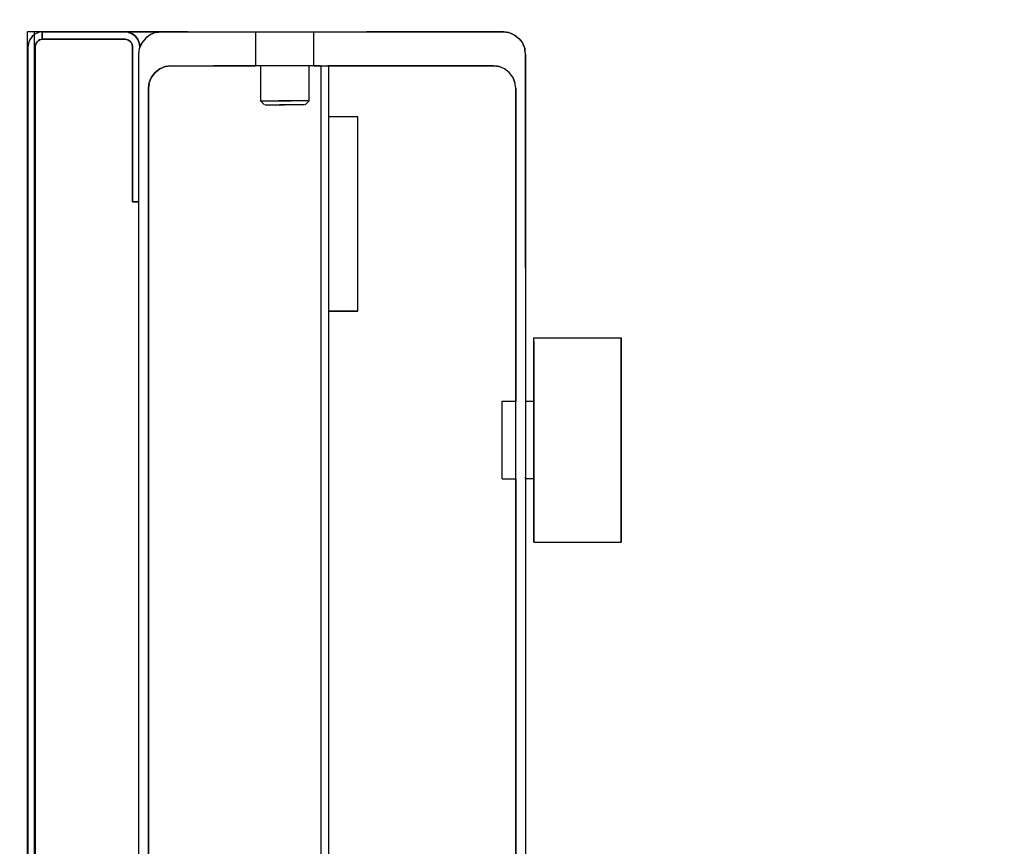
# Model space of a CAD drawing. Extents: x -805 to 3526, y -961 to 1039.
# Tile 318 of 475: x 1259.835 to 1260.037, y 33.864 to 34.034. Entities that reach past the tile are written whole.
import ezdxf

# ---------------------------------------------------------------- set-up
doc = ezdxf.new("R2010")
doc.units = 0
doc.linetypes.add('AUSGEZOGEN', pattern=[2, 1, 1])
doc.layers.get('0').update_dxf_attribs({"color": 251})
doc.layers.add('TTK-B-Bestand', color=252, linetype='Continuous', lineweight=35)
for name, color, linetype in [('TTK-P-Aufzug', 251, 'Continuous'), ('TTK-P-Bahnsteig', 12, 'Continuous'), ('TTK-P-TEXT', 12, 'AUSGEZOGEN')]:
    doc.layers.add(name, color=color, linetype=linetype)
doc.styles.add('AKG DIN 6776', font='AKG_DIN67.TTF')
doc.dimstyles.new('TTK$6', dxfattribs={"dimtxt": 2.5, "dimasz": 2.5, "dimexe": 3.5, "dimexo": 0.1, "dimgap": 1, "dimtad": 1, "dimzin": 0, "dimtxsty": 'AKG DIN 6776', "dimblk": 'OBLIQUE', "dimcen": -0.09, "dimdle": 3, "dimse1": 1, "dimse2": 1, "dimclrd": 256, "dimclre": 256, "dimclrt": 256, "dimadec": 3, "dimazin": 0, "dimtfac": 1, "dimtofl": 0, "dimtmove": 0, "dimatfit": 3, "dimldrblk": 'OBLIQUE', "dimfxl": 7, "dimfxlon": 1, "dimtolj": 1, "dimtzin": 0, "dimlwd": -1, "dimlwe": -1, "dimarcsym": 0})

# ---------------------------------------------------------------- blocks, each defined once
blk = doc.blocks.new('*D549')
at = {"layer": 'DEFPOINTS', "color": 0}
for p in [(1594.65301, 36.73973), (1594.30623, 36.57524), (8.2233, 0)]:
    blk.add_point(p, dxfattribs=at)
at = {"layer": 'TTK-B-Bestand', "insert": (1594.10926, 36.98348), "char_height": 0.25, "attachment_point": 5, "style": 'AKG DIN 6776'}
blk.add_mtext('\\A1;36,588', dxfattribs=at)
blk = doc.blocks.new('_OBLIQUE')
at = {"color": 0, "linetype": 'ByBlock'}
blk.add_line((-0.5, -0.5), (0.5, 0.5), dxfattribs=at)
blk = doc.blocks.new('*D548')
at = {"layer": 'DEFPOINTS', "color": 0}
for p in [(1585.5366, 36.77061), (1585.04588, 36.61399), (-0.86811, 0.03088)]:
    blk.add_point(p, dxfattribs=at)
at = {"layer": 'TTK-B-Bestand', "insert": (1585.01785, 37.01436), "char_height": 0.25, "attachment_point": 5, "style": 'AKG DIN 6776'}
blk.add_mtext('\\A1;36,621', dxfattribs=at)
blk = doc.blocks.new('*D536')
at = {"layer": 'DEFPOINTS', "color": 0}
for p in [(1593.42639, 36.65223), (1593.90951, 36.65223), (733.06592, 0.10713)]:
    blk.add_point(p, dxfattribs=at)
at = {"layer": 'TTK-P-TEXT', "insert": (1594.45378, 36.89598), "char_height": 0.25, "attachment_point": 5, "style": 'AKG DIN 6776'}
blk.add_mtext('\\A1;36,589', dxfattribs=at)
blk = doc.blocks.new('STS26_1000_2100 - STS26_1000_2100-V1-41')
for p, q in [((1155.47, 7355.65), (1154.74, 7354.7)), ((1155.47, 7355.65), (1154.74, 7354.7)), ((1155.47, 7355.65), (1155.22, 7355.33)), ((1156.42, 7356.38), (1155.47, 7355.65)), ((1156.42, 7356.38), (1155.47, 7355.65)), ((1156.1, 7356.14), (1155.47, 7355.65)), ((1156.42, 7356.38), (1156.1, 7356.14)), ((1157.53, 7356.84), (1156.42, 7356.38)), ((1157.53, 7356.84), (1156.42, 7356.38)), ((1157.16, 7356.69), (1156.42, 7356.38)), ((1157.53, 7356.84), (1157.16, 7356.69)), ((1158.62, 7356.99), (1157.53, 7356.84)), ((1157.53, 7356.84), (1158.62, 7356.99)), ((1158.47, 7356.97), (1157.53, 7356.84)), ((1158.55, 7356.98), (1158.47, 7356.97)), ((1158.72, 7357), (1158.55, 7356.98)), ((1158.62, 7357), (1158.72, 7357)), ((1158.72, 7357), (1158.62, 7357)), ((1223.62, 7357), (1158.72, 7357)), ((1158.72, 7357), (1186.78, 7357)), ((1223.62, 7357), (1186.78, 7357)), ((1197.62, 7350), (1197.62, 7357)), ((1209.62, 7357), (1209.62, 7350)), ((1229.02, 7357), (1223.62, 7357)), ((1223.62, 7357), (1229.02, 7357)), ((1225.83, 7357), (1223.62, 7357)), ((1225.83, 7357), (1226.46, 7357)), ((1226.46, 7357), (1227.61, 7357)), ((1229.02, 7357), (1227.61, 7357)), ((1236.52, 7357), (1229.02, 7357)), ((1229.99, 7356.88), (1229.02, 7357)), ((1229.02, 7357), (1230.18, 7356.85)), ((1229.02, 7357), (1236.52, 7357)), ((1229.02, 7357), (1230.18, 7356.85)), ((1229.99, 7356.88), (1230.18, 7356.85)), ((1230.18, 7356.85), (1231.09, 7356.49)), ((1230.18, 7356.85), (1231.27, 7356.41)), ((1230.18, 7356.85), (1231.27, 7356.41)), ((1231.09, 7356.49), (1231.27, 7356.41)), ((1231.27, 7356.41), (1232.05, 7355.84)), ((1231.27, 7356.41), (1232.21, 7355.72)), ((1231.27, 7356.41), (1232.21, 7355.72)), ((1232.05, 7355.84), (1232.21, 7355.72)), ((1232.21, 7355.72), (1232.82, 7354.96)), ((1232.21, 7355.72), (1232.94, 7354.81)), ((1232.21, 7355.72), (1232.94, 7354.81)), ((1233.53, 7354.7), (1233.84, 7355.45)), ((1233.84, 7355.45), (1233.53, 7354.7)), ((1233.79, 7355.32), (1233.84, 7355.45)), ((1233.84, 7355.45), (1234.33, 7356.09)), ((1234.33, 7356.09), (1233.84, 7355.45)), ((1233.84, 7355.45), (1234.25, 7355.98)), ((1234.25, 7355.98), (1234.33, 7356.09)), ((1234.33, 7356.09), (1234.97, 7356.58)), ((1234.97, 7356.58), (1234.33, 7356.09)), ((1234.33, 7356.09), (1234.86, 7356.5)), ((1234.86, 7356.5), (1234.97, 7356.58)), ((1234.97, 7356.58), (1235.72, 7356.89)), ((1235.72, 7356.89), (1234.97, 7356.58)), ((1234.97, 7356.58), (1235.59, 7356.84)), ((1235.59, 7356.84), (1235.72, 7356.89)), ((1235.72, 7356.89), (1236.52, 7357)), ((1235.72, 7356.89), (1236.52, 7357)), ((1235.72, 7356.89), (1236.39, 7356.98)), ((1236.11, 7355.45), (1235.72, 7355.29)), ((1235.72, 7355.29), (1236.11, 7355.45)), ((1236.11, 7355.45), (1235.79, 7355.31)), ((1236.52, 7355.5), (1236.11, 7355.45)), ((1236.11, 7355.45), (1236.52, 7355.5)), ((1236.18, 7355.45), (1236.11, 7355.45)), ((1236.18, 7355.45), (1236.52, 7355.5)), ((1236.39, 7356.98), (1236.52, 7357)), ((1236.52, 7357), (1250.5, 7357)), ((1253.52, 7357), (1236.52, 7357)), ((1236.52, 7357), (1253.52, 7357)), ((1236.52, 7355.5), (1253.32, 7355.5)), ((1239.35, 7355.5), (1236.52, 7355.5)), ((1253.32, 7355.5), (1236.52, 7355.5)), ((1239.35, 7355.5), (1253.32, 7355.5)), ((1253.32, 7357), (1250.5, 7357)), ((1253.52, 7357), (1253.32, 7357)), ((1253.39, 7357), (1253.32, 7357)), ((1253.38, 7357), (1253.32, 7357)), ((1253.32, 7357), (1253.39, 7357)), ((1253.32, 7357), (1253.52, 7357)), ((1253.32, 7355.5), (1253.39, 7355.5)), ((1253.32, 7355.5), (1253.33, 7355.5)), ((1253.32, 7355.5), (1253.39, 7355.5)), ((1253.39, 7355.5), (1253.33, 7355.5)), ((1253.38, 7357), (1253.39, 7357)), ((1253.46, 7357), (1253.39, 7357)), ((1253.39, 7357), (1253.44, 7357)), ((1253.39, 7357), (1253.46, 7357)), ((1253.46, 7355.49), (1253.39, 7355.5)), ((1253.4, 7355.5), (1253.39, 7355.5)), ((1253.39, 7355.5), (1253.46, 7355.49)), ((1253.46, 7355.49), (1253.4, 7355.5)), ((1253.44, 7357), (1253.46, 7357)), ((1253.46, 7357), (1253.52, 7356.99)), ((1253.46, 7357), (1253.51, 7356.99)), ((1253.46, 7357), (1253.52, 7356.99)), ((1253.52, 7355.49), (1253.46, 7355.49)), ((1253.47, 7355.49), (1253.46, 7355.49)), ((1253.46, 7355.49), (1253.52, 7355.49)), ((1253.52, 7355.49), (1253.47, 7355.49)), ((1253.51, 7356.99), (1253.52, 7356.99)), ((1253.52, 7357), (1254.32, 7357)), ((1253.52, 7357), (1254.32, 7357)), ((1253.52, 7355.49), (1253.52, 7356.99)), ((1253.52, 7356.99), (1253.52, 7355.49)), ((1253.52, 7356.99), (1254.28, 7356.85)), ((1253.52, 7356.99), (1253.65, 7356.97)), ((1253.52, 7356.99), (1254.28, 7356.85)), ((1253.9, 7355.39), (1253.52, 7355.49)), ((1253.83, 7355.41), (1253.52, 7355.49)), ((1253.9, 7355.39), (1253.52, 7355.49)), ((1253.65, 7356.97), (1254.28, 7356.85)), ((1254.28, 7356.85), (1254.99, 7356.52)), ((1254.28, 7356.85), (1254.99, 7356.52)), ((1254.28, 7356.85), (1254.4, 7356.79)), ((1254.32, 7357), (1255.07, 7357)), ((1254.32, 7357), (1255.07, 7357)), ((1254.4, 7356.79), (1254.99, 7356.52)), ((1254.99, 7356.52), (1255.58, 7356.02)), ((1254.99, 7356.52), (1255.58, 7356.02)), ((1254.99, 7356.52), (1255.09, 7356.43)), ((1255.07, 7357), (1255.71, 7357)), ((1255.07, 7357), (1255.71, 7357)), ((1255.09, 7356.43), (1255.58, 7356.02)), ((1255.12, 7357), (1255.12, 4932)), ((1255.58, 7356.02), (1256.04, 7355.39)), ((1255.58, 7356.02), (1256.04, 7355.39)), ((1255.58, 7356.02), (1255.66, 7355.91)), ((1255.66, 7355.91), (1256.04, 7355.39)), ((1255.71, 7357), (1256.21, 7357)), ((1255.71, 7357), (1256.21, 7357)), ((1256.21, 7357), (1256.52, 7357)), ((1256.21, 7357), (1256.52, 7357)), ((1256.62, 7357), (1256.52, 7357)), ((1256.62, 7357), (1256.52, 7357)), ((1256.62, 7357), (1256.62, 4951.22)), ((1154.12, 7352.4), (1154.28, 7353.59)), ((1154.12, 7352.4), (1154.28, 7353.59)), ((1154.28, 7353.59), (1154.23, 7353.19)), ((1154.74, 7354.7), (1154.28, 7353.59)), ((1154.74, 7354.7), (1154.28, 7353.59)), ((1154.58, 7354.32), (1154.28, 7353.59)), ((1154.74, 7354.7), (1154.58, 7354.32)), ((1155.22, 7355.33), (1154.74, 7354.7)), ((1232.82, 7354.96), (1232.94, 7354.81)), ((1232.94, 7354.81), (1233.34, 7353.92)), ((1232.94, 7354.81), (1233.42, 7353.74)), ((1232.94, 7354.81), (1233.42, 7353.74)), ((1233.47, 7353.59), (1233.01, 7354.7)), ((1233.47, 7353.59), (1233.01, 7354.7)), ((1233.34, 7353.92), (1233.42, 7353.74)), ((1233.42, 7353.9), (1233.53, 7354.7)), ((1233.53, 7354.7), (1233.42, 7353.9)), ((1233.42, 7353.9), (1233.51, 7354.57)), ((1233.42, 7353.87), (1233.42, 7353.9)), ((1233.42, 7353.74), (1233.42, 7353.9)), ((1233.42, 7353.9), (1233.42, 7353.74)), ((1233.42, 7353.87), (1233.42, 7353.74)), ((1233.62, 7352.4), (1233.47, 7353.59)), ((1233.62, 7352.4), (1233.47, 7353.59)), ((1233.51, 7354.57), (1233.53, 7354.7)), ((1233.53, 7354.7), (1233.79, 7355.32)), ((1234.92, 7353.9), (1234.98, 7354.31)), ((1234.92, 7353.9), (1234.98, 7354.31)), ((1234.92, 7353.9), (1234.93, 7353.97)), ((1234.92, 7327.37), (1234.92, 7353.9)), ((1234.92, 7353.9), (1234.92, 7322)), ((1234.92, 7322), (1234.92, 7353.9)), ((1234.98, 7354.31), (1234.93, 7353.97)), ((1235.14, 7354.7), (1234.98, 7354.31)), ((1235.14, 7354.7), (1234.98, 7354.31)), ((1235, 7354.38), (1234.98, 7354.31)), ((1235.14, 7354.7), (1235, 7354.38)), ((1235.39, 7355.03), (1235.14, 7354.7)), ((1235.14, 7354.7), (1235.39, 7355.03)), ((1235.18, 7354.76), (1235.14, 7354.7)), ((1235.39, 7355.03), (1235.18, 7354.76)), ((1235.72, 7355.29), (1235.39, 7355.03)), ((1235.39, 7355.03), (1235.72, 7355.29)), ((1235.45, 7355.07), (1235.39, 7355.03)), ((1235.72, 7355.29), (1235.45, 7355.07)), ((1235.79, 7355.31), (1235.72, 7355.29)), ((1253.9, 7355.39), (1253.83, 7355.41)), ((1254.24, 7355.21), (1253.9, 7355.39)), ((1254.18, 7355.24), (1253.9, 7355.39)), ((1253.9, 7355.39), (1254.24, 7355.21)), ((1254.24, 7355.21), (1254.18, 7355.24)), ((1254.52, 7354.96), (1254.24, 7355.21)), ((1254.47, 7355), (1254.24, 7355.21)), ((1254.24, 7355.21), (1254.52, 7354.96)), ((1254.52, 7354.96), (1254.47, 7355)), ((1254.74, 7354.64), (1254.52, 7354.96)), ((1254.7, 7354.69), (1254.52, 7354.96)), ((1254.52, 7354.96), (1254.74, 7354.64)), ((1254.74, 7354.64), (1254.7, 7354.69)), ((1254.88, 7354.28), (1254.74, 7354.64)), ((1254.85, 7354.34), (1254.74, 7354.64)), ((1254.74, 7354.64), (1254.88, 7354.28)), ((1254.88, 7354.28), (1254.85, 7354.34)), ((1254.92, 7353.9), (1254.88, 7354.28)), ((1254.88, 7354.22), (1254.88, 7354.28)), ((1254.88, 7354.28), (1254.92, 7353.9)), ((1254.92, 7353.9), (1254.88, 7354.22)), ((1254.92, 7063.1), (1254.92, 7353.9)), ((1254.92, 7304.96), (1254.92, 7353.9)), ((1254.92, 7353.9), (1254.92, 7063.1)), ((1256.04, 7355.39), (1256.33, 7354.67)), ((1256.04, 7355.39), (1256.33, 7354.67)), ((1256.04, 7355.39), (1256.09, 7355.27)), ((1256.09, 7355.27), (1256.33, 7354.67)), ((1256.42, 7353.9), (1256.33, 7354.67)), ((1256.33, 7354.67), (1256.42, 7353.9)), ((1256.33, 7354.67), (1256.41, 7354.03)), ((1256.42, 7353.9), (1256.41, 7354.03)), ((1256.42, 7063.1), (1256.42, 7353.9)), ((1256.42, 7112.04), (1256.42, 7353.9)), ((1256.42, 7353.9), (1256.42, 7063.1)), ((1154.12, 7352.4), (1154.23, 7353.19)), ((1154.12, 7352.4), (1154.12, 7281)), ((1154.12, 7308.35), (1154.12, 7352.4)), ((1154.12, 7352.4), (1154.12, 7281)), ((1233.62, 7322), (1233.62, 7352.4)), ((1233.62, 7322), (1233.62, 7352.4)), ((1157.47, 7348.65), (1158.42, 7349.38)), ((1157.47, 7348.65), (1158.42, 7349.38)), ((1157.79, 7348.9), (1158.42, 7349.38)), ((1158.42, 7349.38), (1159.53, 7349.84)), ((1158.42, 7349.38), (1159.53, 7349.84)), ((1158.42, 7349.38), (1158.8, 7349.54)), ((1158.8, 7349.54), (1159.53, 7349.84)), ((1159.53, 7349.84), (1160.72, 7350)), ((1160.72, 7350), (1159.53, 7349.84)), ((1159.53, 7349.84), (1159.94, 7349.9)), ((1159.94, 7349.9), (1160.72, 7350)), ((1160.72, 7350), (1194.62, 7350)), ((1160.72, 7350), (1182.3, 7350)), ((1194.62, 7350), (1160.72, 7350)), ((1182.3, 7350), (1190.57, 7350)), ((1196.15, 7350), (1190.57, 7350)), ((1194.73, 7350), (1194.62, 7350)), ((1194.62, 7350), (1194.73, 7350)), ((1194.62, 7350), (1194.62, 4960)), ((1195.04, 7350), (1194.73, 7350)), ((1195.04, 7350), (1194.73, 7350)), ((1195.53, 7350), (1195.04, 7350)), ((1195.53, 7350), (1195.04, 7350)), ((1196.17, 7350), (1195.53, 7350)), ((1196.17, 7350), (1195.53, 7350)), ((1196.12, 4960), (1196.12, 7350)), ((1196.29, 7350), (1196.15, 7350)), ((1196.92, 7350), (1196.17, 7350)), ((1196.92, 7350), (1196.17, 7350)), ((1196.29, 7350), (1196.33, 7350)), ((1196.33, 7350), (1196.47, 7350)), ((1196.47, 7350), (1196.68, 7350)), ((1196.68, 7350), (1196.97, 7350)), ((1197.62, 7350), (1196.92, 7350)), ((1197.62, 7350), (1196.92, 7350)), ((1196.97, 7350), (1197.31, 7350)), ((1197.31, 7350), (1197.42, 7350)), ((1197.42, 7350), (1197.78, 7350)), ((1197.62, 7350), (1197.83, 7350)), ((1197.62, 7350), (1197.83, 7350)), ((1197.78, 7350), (1198.11, 7350)), ((1197.83, 7350), (1198.43, 7350)), ((1197.83, 7350), (1198.43, 7350)), ((1198.11, 7350), (1198.65, 7350)), ((1198.43, 7350), (1199.38, 7350)), ((1198.43, 7350), (1199.38, 7350)), ((1198.62, 7342.81), (1198.62, 7350)), ((1198.65, 7350), (1199.34, 7350)), ((1199.34, 7350), (1200.16, 7350)), ((1199.38, 7350), (1200.62, 7350)), ((1199.38, 7350), (1200.62, 7350)), ((1200.16, 7350), (1201.03, 7350)), ((1200.62, 7350), (1202.07, 7350)), ((1200.62, 7350), (1202.07, 7350)), ((1201.03, 7350), (1201.9, 7350)), ((1201.9, 7350), (1202.7, 7350)), ((1202.07, 7350), (1203.62, 7350)), ((1202.07, 7350), (1203.62, 7350)), ((1202.7, 7350), (1203.38, 7350)), ((1203.38, 7350), (1203.89, 7350)), ((1203.62, 7350), (1205.18, 7350)), ((1203.62, 7350), (1205.18, 7350)), ((1203.89, 7350), (1204.19, 7350)), ((1204.19, 7350), (1217.29, 7350)), ((1205.18, 7350), (1206.62, 7350)), ((1205.18, 7350), (1206.62, 7350)), ((1206.62, 7350), (1207.87, 7350)), ((1206.62, 7350), (1207.87, 7350)), ((1207.87, 7350), (1208.82, 7350)), ((1207.87, 7350), (1208.82, 7350)), ((1208.62, 7350), (1208.62, 7342.81)), ((1208.82, 7350), (1209.42, 7350)), ((1208.82, 7350), (1209.42, 7350)), ((1209.42, 7350), (1209.62, 7350)), ((1209.42, 7350), (1209.62, 7350)), ((1227.02, 7350), (1209.62, 7350)), ((1227.02, 7350), (1209.62, 7350)), ((1217.29, 7350), (1217.45, 7350)), ((1217.45, 7350), (1218.26, 7350)), ((1227.02, 7350), (1218.26, 7350)), ((1227.02, 7350), (1228.21, 7349.84)), ((1228.21, 7349.84), (1227.02, 7350)), ((1227.22, 7349.97), (1227.02, 7350)), ((1228.21, 7349.84), (1227.22, 7349.97)), ((1228.21, 7349.84), (1229.32, 7349.38)), ((1229.32, 7349.38), (1228.21, 7349.84)), ((1228.4, 7349.77), (1228.21, 7349.84)), ((1229.32, 7349.38), (1228.4, 7349.77)), ((1229.32, 7349.38), (1230.28, 7348.65)), ((1230.28, 7348.65), (1229.32, 7349.38)), ((1229.48, 7349.26), (1229.32, 7349.38)), ((1156.28, 7346.59), (1156.74, 7347.7)), ((1156.74, 7347.7), (1156.28, 7346.59)), ((1156.44, 7346.97), (1156.74, 7347.7)), ((1156.74, 7347.7), (1157.47, 7348.65)), ((1156.74, 7347.7), (1157.47, 7348.65)), ((1156.74, 7347.7), (1156.99, 7348.02)), ((1156.99, 7348.02), (1157.47, 7348.65)), ((1157.47, 7348.65), (1157.79, 7348.9)), ((1230.28, 7348.65), (1229.48, 7349.26)), ((1230.28, 7348.65), (1231.01, 7347.7)), ((1231.01, 7347.7), (1230.28, 7348.65)), ((1230.4, 7348.49), (1230.28, 7348.65)), ((1231.01, 7347.7), (1230.4, 7348.49)), ((1231.01, 7347.7), (1231.47, 7346.59)), ((1231.47, 7346.59), (1231.01, 7347.7)), ((1231.08, 7347.51), (1231.01, 7347.7)), ((1231.47, 7346.59), (1231.08, 7347.51)), ((1156.12, 7345.4), (1156.28, 7346.59)), ((1156.12, 7345.4), (1156.28, 7346.59)), ((1156.12, 7345.4), (1156.18, 7345.8)), ((1156.12, 7305.71), (1156.12, 7345.4)), ((1156.12, 7345.4), (1156.12, 7281)), ((1156.12, 7281), (1156.12, 7345.4)), ((1156.18, 7345.8), (1156.28, 7346.59)), ((1156.28, 7346.59), (1156.44, 7346.97)), ((1231.62, 7345.4), (1231.47, 7346.59)), ((1231.49, 7346.39), (1231.47, 7346.59)), ((1231.62, 7345.4), (1231.47, 7346.59)), ((1231.49, 7346.39), (1231.62, 7345.4)), ((1231.62, 7061.5), (1231.62, 7345.4)), ((1231.62, 7345.4), (1231.62, 7061.5)), ((1231.62, 7345.4), (1231.62, 7297.63)), ((1198.62, 7342.81), (1198.79, 7342.81)), ((1198.62, 7342.81), (1198.79, 7342.81)), ((1199.43, 7342), (1198.62, 7342.81)), ((1199.43, 7342), (1198.62, 7342.81)), ((1198.79, 7342.81), (1199.29, 7342.81)), ((1198.79, 7342.81), (1199.29, 7342.81)), ((1199.29, 7342.81), (1200.09, 7342.81)), ((1199.29, 7342.81), (1200.09, 7342.81)), ((1199.58, 7342), (1200, 7342)), ((1199.58, 7342), (1200, 7342)), ((1200, 7342), (1200.66, 7342)), ((1200, 7342), (1200.66, 7342)), ((1200.09, 7342.81), (1201.12, 7342.81)), ((1200.09, 7342.81), (1201.12, 7342.81)), ((1200.66, 7342), (1201.53, 7342)), ((1200.66, 7342), (1201.53, 7342)), ((1201.12, 7342.81), (1202.33, 7342.81)), ((1201.12, 7342.81), (1202.33, 7342.81)), ((1201.53, 7342), (1202.54, 7342)), ((1201.53, 7342), (1202.54, 7342)), ((1203.62, 7342.81), (1202.33, 7342.81)), ((1202.33, 7342.81), (1203.62, 7342.81)), ((1202.54, 7342), (1203.62, 7342)), ((1202.54, 7342), (1203.62, 7342)), ((1204.92, 7342.81), (1203.62, 7342.81)), ((1203.62, 7342.81), (1204.92, 7342.81)), ((1203.62, 7342), (1204.71, 7342)), ((1204.71, 7342), (1203.62, 7342)), ((1205.72, 7342), (1204.71, 7342)), ((1205.72, 7342), (1204.71, 7342)), ((1206.12, 7342.81), (1204.92, 7342.81)), ((1206.12, 7342.81), (1204.92, 7342.81)), ((1206.58, 7342), (1205.72, 7342)), ((1206.58, 7342), (1205.72, 7342)), ((1207.16, 7342.81), (1206.12, 7342.81)), ((1207.16, 7342.81), (1206.12, 7342.81)), ((1207.25, 7342), (1206.58, 7342)), ((1207.25, 7342), (1206.58, 7342)), ((1207.95, 7342.81), (1207.16, 7342.81)), ((1207.95, 7342.81), (1207.16, 7342.81)), ((1207.67, 7342), (1207.25, 7342)), ((1207.67, 7342), (1207.25, 7342)), ((1208.62, 7342.81), (1207.81, 7342)), ((1208.62, 7342.81), (1207.81, 7342)), ((1208.45, 7342.81), (1207.95, 7342.81)), ((1208.45, 7342.81), (1207.95, 7342.81)), ((1208.62, 7342.81), (1208.45, 7342.81)), ((1208.62, 7342.81), (1208.45, 7342.81)), ((1188.62, 7299.5), (1188.62, 7339.5)), ((1188.62, 7339.5), (1194.62, 7339.5)), ((1188.62, 7339.5), (1194.62, 7339.5)), ((1188.62, 7299.5), (1188.62, 7339.5)), ((1234.92, 7327.37), (1234.92, 7322)), ((1233.62, 7061.5), (1233.62, 7322)), ((1233.62, 7105.34), (1233.62, 7322)), ((1233.62, 7322), (1234.92, 7322)), ((1233.84, 7322), (1233.62, 7322)), ((1234.92, 7322), (1233.62, 7322)), ((1233.62, 7061.5), (1233.62, 7322)), ((1233.84, 7322), (1234.92, 7322)), ((1154.12, 7308.35), (1154.12, 7308.1)), ((1154.12, 7308.1), (1154.12, 7307.53)), ((1154.12, 7307.53), (1154.12, 7306.68)), ((1154.12, 7306.68), (1154.12, 7305.6)), ((1154.12, 7305.6), (1154.12, 7304.37)), ((1156.12, 7305.47), (1156.12, 7305.71)), ((1156.12, 7304.91), (1156.12, 7305.47)), ((1156.12, 7304.06), (1156.12, 7304.91)), ((1254.92, 7063.1), (1254.92, 7304.96)), ((1154.12, 7304.37), (1154.12, 7303.07)), ((1154.12, 7303.07), (1154.12, 7301.8)), ((1156.12, 7302.99), (1156.12, 7304.06)), ((1156.12, 7301.76), (1156.12, 7302.99)), ((1154.12, 7301.8), (1154.12, 7300.63)), ((1156.12, 7300.47), (1156.12, 7301.76)), ((1154.12, 7300.63), (1154.12, 7299.67)), ((1154.12, 7299.67), (1154.12, 7298.96)), ((1154.12, 7298.96), (1154.12, 7298.55)), ((1156.12, 7299.19), (1156.12, 7300.47)), ((1156.12, 7298.03), (1156.12, 7299.19)), ((1188.62, 7299.5), (1194.62, 7299.5)), ((1194.62, 7299.5), (1188.62, 7299.5)), ((1154.12, 7298.55), (1154.12, 7133.37)), ((1156.12, 7297.06), (1156.12, 7298.03)), ((1156.12, 7296.34), (1156.12, 7297.06)), ((1231.62, 7297.63), (1231.62, 7061.5)), ((1156.12, 7295.93), (1156.12, 7296.34)), ((1156.12, 7134.48), (1156.12, 7295.93)), ((1134.42, 7293.28), (1134.42, 7294)), ((1134.42, 7294), (1134.42, 7293.28)), ((1152.42, 7294), (1134.42, 7294)), ((1134.42, 7291.19), (1134.42, 7293.28)), ((1134.42, 7293.28), (1134.42, 7291.19)), ((1152.42, 7293.28), (1152.42, 7294)), ((1152.42, 7293.28), (1152.42, 7294)), ((1152.42, 7293.28), (1152.42, 7291.19)), ((1152.42, 7291.19), (1152.42, 7293.28)), ((1134.42, 7287.85), (1134.42, 7291.19)), ((1134.42, 7291.19), (1134.42, 7287.85)), ((1152.42, 7291.19), (1152.42, 7287.85)), ((1152.42, 7287.85), (1152.42, 7291.19)), ((1134.42, 7283.5), (1134.42, 7287.85)), ((1134.42, 7287.85), (1134.42, 7283.5)), ((1152.42, 7287.85), (1152.42, 7283.5)), ((1152.42, 7283.5), (1152.42, 7287.85)), ((1134.42, 7278.44), (1134.42, 7283.5)), ((1134.42, 7283.5), (1134.42, 7278.44)), ((1152.42, 7283.5), (1152.42, 7278.44)), ((1152.42, 7278.44), (1152.42, 7283.5)), ((1154.12, 7281), (1152.42, 7281)), ((1154.12, 7281), (1154.12, 7280.73)), ((1154.12, 7281), (1154.12, 7280.73)), ((1154.12, 7280.73), (1154.12, 7279.93)), ((1154.12, 7280.73), (1154.12, 7279.93)), ((1156.12, 7280.73), (1156.12, 7281)), ((1156.12, 7280.73), (1156.12, 7281)), ((1158.92, 7281), (1156.12, 7281)), ((1156.12, 7279.93), (1156.12, 7280.73)), ((1156.12, 7279.93), (1156.12, 7280.73)), ((1158.92, 7280.73), (1158.92, 7281)), ((1158.92, 7280.73), (1158.92, 7281)), ((1158.92, 7279.93), (1158.92, 7280.73)), ((1158.92, 7279.93), (1158.92, 7280.73)), ((1154.12, 7279.93), (1154.12, 7278.66)), ((1154.12, 7279.93), (1154.12, 7278.66)), ((1154.12, 7278.66), (1154.12, 7277)), ((1154.12, 7278.66), (1154.12, 7277)), ((1156.12, 7278.66), (1156.12, 7279.93)), ((1156.12, 7278.66), (1156.12, 7279.93)), ((1156.12, 7277), (1156.12, 7278.66)), ((1156.12, 7277), (1156.12, 7278.66)), ((1158.92, 7278.66), (1158.92, 7279.93)), ((1158.92, 7278.66), (1158.92, 7279.93)), ((1158.92, 7277), (1158.92, 7278.66)), ((1158.92, 7277), (1158.92, 7278.66)), ((1134.42, 7273), (1134.42, 7278.44)), ((1134.42, 7278.44), (1134.42, 7273)), ((1152.42, 7278.44), (1152.42, 7273)), ((1152.42, 7273), (1152.42, 7278.44)), ((1154.12, 7277), (1154.12, 7275.07)), ((1154.12, 7277), (1154.12, 7275.07)), ((1156.12, 7275.07), (1156.12, 7277)), ((1156.12, 7275.07), (1156.12, 7277)), ((1158.92, 7275.07), (1158.92, 7277)), ((1158.92, 7275.07), (1158.92, 7277)), ((1154.12, 7275.07), (1154.12, 7273)), ((1154.12, 7275.07), (1154.12, 7273)), ((1156.12, 7273), (1156.12, 7275.07)), ((1156.12, 7273), (1156.12, 7275.07)), ((1158.92, 7273), (1158.92, 7275.07)), ((1158.92, 7273), (1158.92, 7275.07)), ((1134.42, 7267.56), (1134.42, 7273)), ((1134.42, 7273), (1134.42, 7267.56)), ((1152.42, 7273), (1152.42, 7267.56)), ((1152.42, 7267.56), (1152.42, 7273)), ((1154.12, 7273), (1154.12, 7270.93)), ((1154.12, 7273), (1154.12, 7270.93)), ((1156.12, 7270.93), (1156.12, 7273)), ((1156.12, 7270.93), (1156.12, 7273)), ((1158.92, 7270.93), (1158.92, 7273)), ((1158.92, 7270.93), (1158.92, 7273)), ((1154.12, 7270.93), (1154.12, 7269)), ((1154.12, 7270.93), (1154.12, 7269)), ((1156.12, 7269), (1156.12, 7270.93)), ((1156.12, 7269), (1156.12, 7270.93)), ((1158.92, 7269), (1158.92, 7270.93)), ((1158.92, 7269), (1158.92, 7270.93)), ((1154.12, 7269), (1154.12, 7267.34)), ((1154.12, 7269), (1154.12, 7267.34)), ((1156.12, 7267.34), (1156.12, 7269)), ((1156.12, 7267.34), (1156.12, 7269)), ((1158.92, 7267.34), (1158.92, 7269)), ((1158.92, 7267.34), (1158.92, 7269)), ((1134.42, 7262.5), (1134.42, 7267.56)), ((1134.42, 7267.56), (1134.42, 7262.5)), ((1152.42, 7267.56), (1152.42, 7262.5)), ((1152.42, 7262.5), (1152.42, 7267.56)), ((1154.12, 7267.34), (1154.12, 7266.07)), ((1154.12, 7267.34), (1154.12, 7266.07)), ((1156.12, 7266.07), (1156.12, 7267.34)), ((1156.12, 7266.07), (1156.12, 7267.34)), ((1158.92, 7266.07), (1158.92, 7267.34)), ((1158.92, 7266.07), (1158.92, 7267.34)), ((1152.42, 7265), (1154.12, 7265)), ((1154.12, 7266.07), (1154.12, 7265.27)), ((1154.12, 7266.07), (1154.12, 7265.27)), ((1154.12, 7265.27), (1154.12, 7265)), ((1154.12, 7265), (1154.12, 7265.27)), ((1154.12, 7265), (1154.12, 7076.23)), ((1154.12, 7265), (1154.12, 7076.23)), ((1156.12, 7265.27), (1156.12, 7266.07)), ((1156.12, 7265.27), (1156.12, 7266.07)), ((1156.12, 7265), (1156.12, 7265.27)), ((1156.12, 7265), (1156.12, 7265.27)), ((1156.12, 7265), (1156.12, 7077.83)), ((1156.12, 7077.83), (1156.12, 7265)), ((1158.92, 7265), (1156.12, 7265)), ((1158.92, 7265.27), (1158.92, 7266.07)), ((1158.92, 7265.27), (1158.92, 7266.07)), ((1158.92, 7265), (1158.92, 7265.27)), ((1158.92, 7265), (1158.92, 7265.27)), ((1134.42, 7258.15), (1134.42, 7262.5)), ((1134.42, 7262.5), (1134.42, 7258.15)), ((1152.42, 7262.5), (1152.42, 7258.15)), ((1152.42, 7258.15), (1152.42, 7262.5)), ((1134.42, 7254.81), (1134.42, 7258.15)), ((1134.42, 7258.15), (1134.42, 7254.81)), ((1152.42, 7258.15), (1152.42, 7254.81)), ((1152.42, 7254.81), (1152.42, 7258.15)), ((1134.42, 7252.72), (1134.42, 7254.81)), ((1134.42, 7254.81), (1134.42, 7252.72)), ((1152.42, 7254.81), (1152.42, 7252.72)), ((1152.42, 7252.72), (1152.42, 7254.81)), ((1134.42, 7252), (1134.42, 7252.72)), ((1134.42, 7252.72), (1134.42, 7252)), ((1152.42, 7252.72), (1152.42, 7252)), ((1152.42, 7252), (1152.42, 7252.72)), ((1152.42, 7252), (1134.42, 7252))]:
    blk.add_line(p, q)

msp = doc.modelspace()

# ---------------------------------------------------------------- linework, layer by layer
at = {"layer": 'TTK-P-Bahnsteig', "color": 251}
msp.add_circle((473.78511, 39.13225), 1000, dxfattribs=at)

# ---------------------------------------------------------------- block references
at = {"layer": 'TTK-P-Aufzug', "color": 251, "xscale": -0.001, "yscale": 0.001, "zscale": 0.001}
msp.add_blockref('STS26_1000_2100 - STS26_1000_2100-V1-41', (1261.09264, 26.67483), dxfattribs=at)

# ---------------------------------------------------------------- dimensions: what is measured, and where the dimension line sits
at = {"layer": 'TTK-B-Bestand', "color": 251}
for feature_location, offset, origin, text, picture, middle in [((1585.04588, 36.61399), (0.44608, 0.15756), (-0.86811, 0.03088), '36,621', '*D548', (1585.01785, 37.01436)), ((1594.30623, 36.57524), (0.29466, 0.16558), (8.2233, 0), '36,588', '*D549', (1594.10926, 36.98348))]:
    dim = msp.add_ordinate_dim(feature_location=feature_location, offset=offset, dtype=0, origin=origin, text=text, dimstyle='TTK$6', override={"dimscale": 0, "dimdec": 3, "dimtmove": 1, "dimfxlon": 0}, dxfattribs=at)
    dim.commit()
    dim.dimension.update_dxf_attribs({"geometry": picture, "text_midpoint": middle})
at = {"layer": 'TTK-P-TEXT', "color": 251}
dim = msp.add_ordinate_dim(feature_location=(1593.42639, 36.65223), offset=(0.48312, 0), dtype=0, origin=(733.06592, 0.10713), text='36,589', dimstyle='TTK$6', override={"dimscale": 0, "dimfxlon": 0}, dxfattribs=at)
dim.commit()
dim.dimension.update_dxf_attribs({"geometry": '*D536', "text_midpoint": (1594.45378, 36.89598)})

doc.saveas('drawing.dxf')
